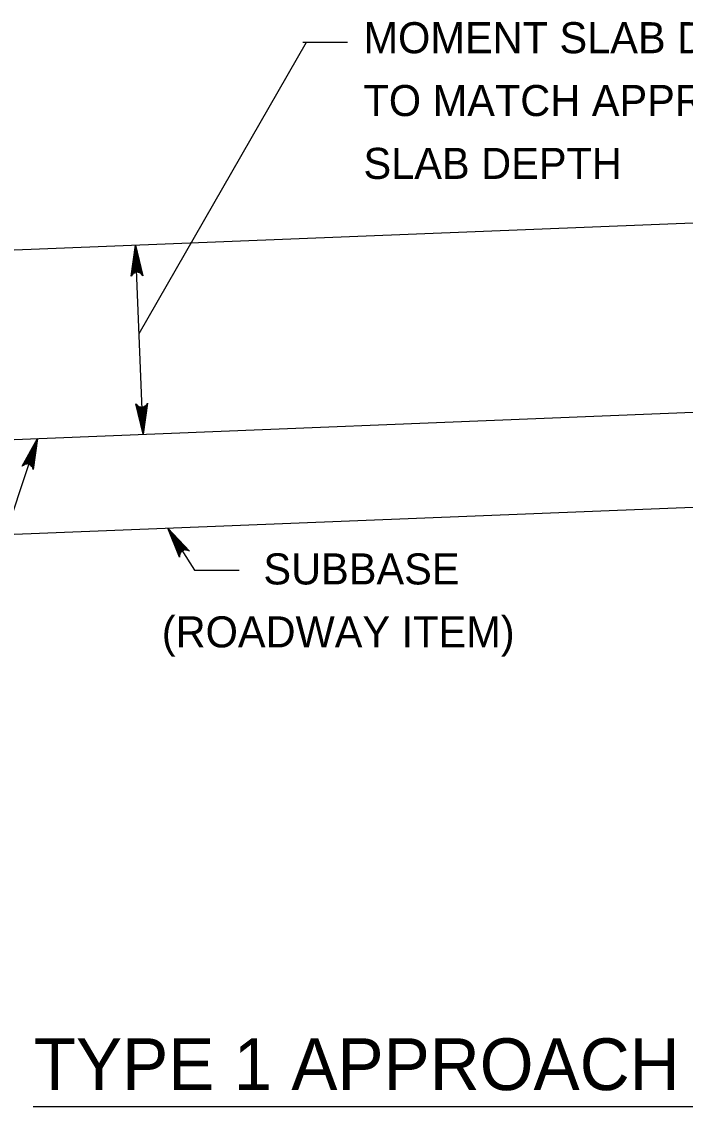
# Model space of a CAD drawing. Extents: x 636530 to 644067, y 294168 to 299122.
# Drawn here: x 639655.9 to 639720, y 298165.6 to 298270.3 of the extents above; entities that cross this region are included whole.
import ezdxf

# ---------------------------------------------------------------- set-up
doc = ezdxf.new("R2010")
doc.units = 0
doc.layers.add('1', color=7, linetype='Continuous')

msp = doc.modelspace()

# ---------------------------------------------------------------- linework, layer by layer
at = {"layer": '1'}
for p, q in [((639667.23, 298240.2), (639683.42, 298268.34)), ((639683.05, 298268.34), (639687.37, 298268.34)), ((639646.42, 298247.92), (639743.96, 298251.82)), ((639667.62, 298230.46), (639666.89, 298248.73)), ((639625.85, 298228.79), (639744.49, 298233.54)), ((639644.86, 298192.43), (639657.41, 298230.05)), ((639619.75, 298219.4), (639744.91, 298224.4)), ((639670.02, 298221.41), (639672.6, 298217.33)), ((639672.6, 298217.33), (639676.91, 298217.33)), ((639657, 298165.55), (639755.19, 298165.55))]:
    msp.add_line(p, q, dxfattribs=at)
for points in [[(639666.89, 298248.73), (639667.59, 298245.78), (639667.51, 298245.89), (639667.42, 298246), (639667.32, 298246.06), (639667.22, 298246.11), (639667.12, 298246.13), (639667.02, 298246.14), (639666.92, 298246.12), (639666.82, 298246.09), (639666.72, 298246.03), (639666.62, 298245.96), (639666.55, 298245.85), (639666.48, 298245.73), (639666.89, 298248.73), (639666.55, 298245.85), (639666.62, 298245.96), (639666.89, 298248.73), (639666.72, 298246.03), (639666.82, 298246.09), (639666.89, 298248.73), (639666.92, 298246.12), (639667.02, 298246.14), (639666.89, 298248.73), (639667.12, 298246.13), (639667.22, 298246.11), (639666.89, 298248.73), (639667.32, 298246.06), (639667.42, 298246), (639666.89, 298248.73), (639667.51, 298245.89)], [(639667.62, 298230.46), (639666.93, 298233.42), (639667.01, 298233.31), (639667.1, 298233.19), (639667.2, 298233.14), (639667.3, 298233.08), (639667.4, 298233.07), (639667.5, 298233.06), (639667.6, 298233.08), (639667.7, 298233.1), (639667.8, 298233.17), (639667.9, 298233.23), (639667.97, 298233.35), (639668.05, 298233.47), (639667.62, 298230.46), (639667.97, 298233.35), (639667.9, 298233.23), (639667.62, 298230.46), (639667.8, 298233.17), (639667.7, 298233.1), (639667.62, 298230.46), (639667.6, 298233.08), (639667.5, 298233.06), (639667.62, 298230.46), (639667.4, 298233.07), (639667.3, 298233.08), (639667.62, 298230.46), (639667.2, 298233.14), (639667.1, 298233.19), (639667.62, 298230.46), (639667.01, 298233.31)], [(639657.41, 298230.05), (639657.01, 298227.05), (639656.97, 298227.18), (639656.93, 298227.31), (639656.85, 298227.4), (639656.77, 298227.49), (639656.68, 298227.54), (639656.59, 298227.58), (639656.49, 298227.6), (639656.39, 298227.61), (639656.28, 298227.59), (639656.17, 298227.56), (639656.05, 298227.48), (639655.94, 298227.4), (639657.41, 298230.05), (639656.05, 298227.48), (639656.17, 298227.56), (639657.41, 298230.05), (639656.28, 298227.59), (639656.39, 298227.61), (639657.41, 298230.05), (639656.49, 298227.6), (639656.59, 298227.58), (639657.41, 298230.05), (639656.68, 298227.54), (639656.77, 298227.49), (639657.41, 298230.05), (639656.85, 298227.4), (639656.93, 298227.31), (639657.41, 298230.05), (639656.97, 298227.18)], [(639670.02, 298221.41), (639672.09, 298219.18), (639671.96, 298219.24), (639671.83, 298219.29), (639671.72, 298219.29), (639671.6, 298219.29), (639671.51, 298219.25), (639671.41, 298219.21), (639671.34, 298219.14), (639671.26, 298219.07), (639671.21, 298218.97), (639671.16, 298218.87), (639671.15, 298218.73), (639671.14, 298218.59), (639670.02, 298221.41), (639671.15, 298218.73), (639671.16, 298218.87), (639670.02, 298221.41), (639671.21, 298218.97), (639671.26, 298219.07), (639670.02, 298221.41), (639671.34, 298219.14), (639671.41, 298219.21), (639670.02, 298221.41), (639671.51, 298219.25), (639671.6, 298219.29), (639670.02, 298221.41), (639671.72, 298219.29), (639671.83, 298219.29), (639670.02, 298221.41), (639671.96, 298219.24)]]:
    msp.add_lwpolyline(points, dxfattribs=at)

# ---------------------------------------------------------------- texts
for s, height, p in [('MOMENT SLAB DEPTH', 3, (639688.92, 298267.27)), ('TO MATCH APPROACH', 3, (639688.92, 298261.2)), ('SLAB DEPTH', 3, (639688.92, 298255.13)), ('SUBBASE', 3, (639679.25, 298215.96)), ('(ROADWAY ITEM)', 3, (639669.43, 298209.88)), ('TYPE 1 APPROACH SLAB', 5, (639657.05, 298167.12))]:
    msp.add_text(s, height=height, dxfattribs=at).set_placement(p)

doc.saveas('drawing.dxf')
